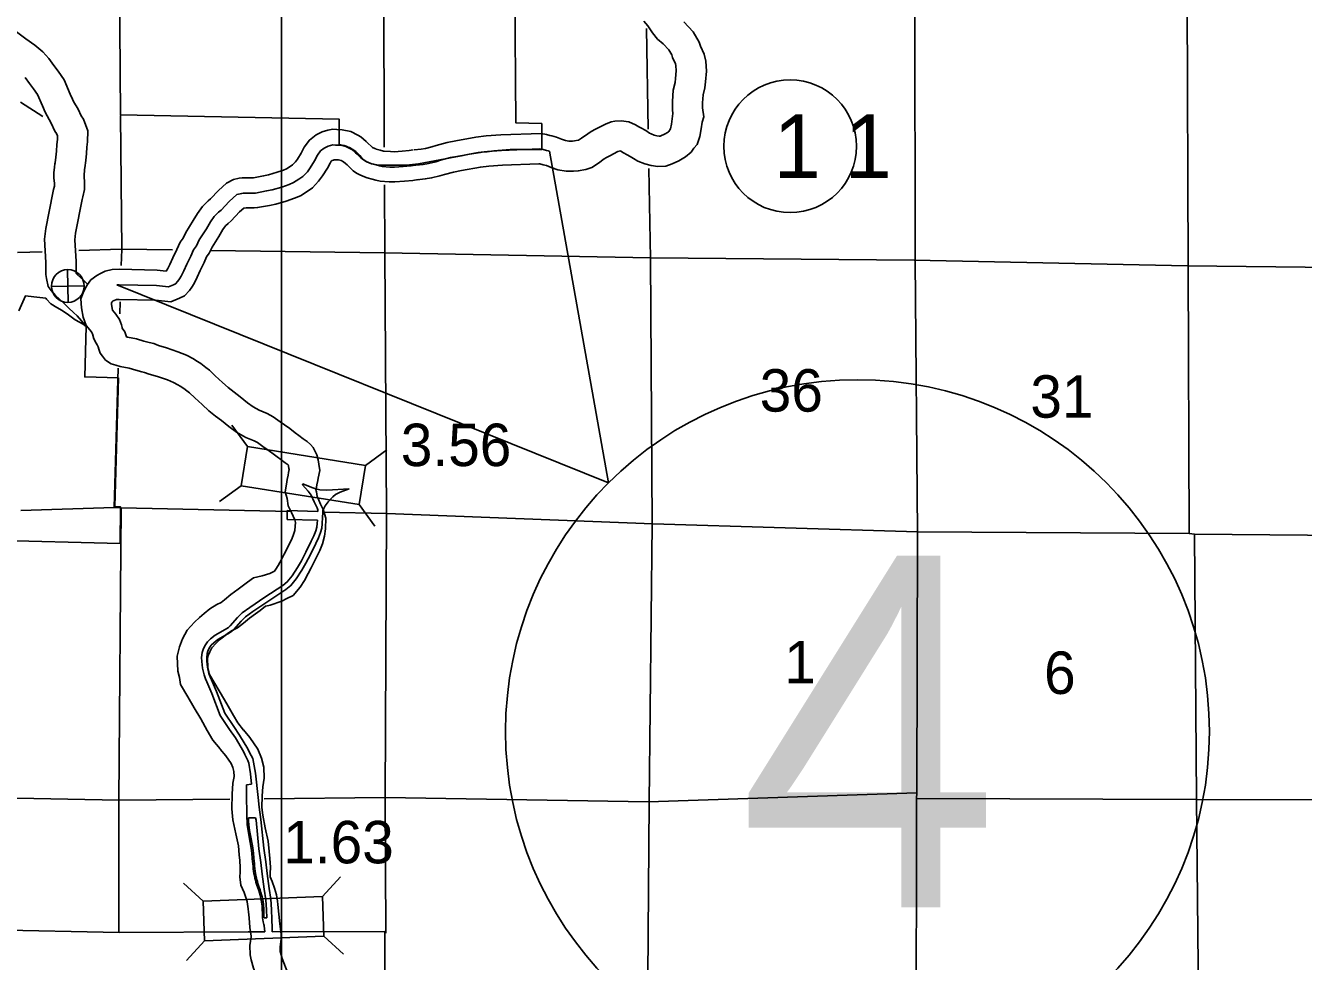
# Model space of a CAD drawing. Extents: x 77230 to 630905, y 790554 to 1662844.
# Drawn here: x 367817 to 393234, y 1607947 to 1626571 of the extents above; entities that cross this region are included whole.
import ezdxf

# ---------------------------------------------------------------- set-up
doc = ezdxf.new("R2010")
doc.units = 0
for name, color, linetype in [('Level 12', 7, 'Continuous'), ('Level 15', 7, 'Continuous'), ('Level 16', 7, 'Continuous'), ('Level 19', 7, 'Continuous'), ('Level 22', 7, 'Continuous'), ('Level 28', 7, 'Continuous'), ('Level 32', 7, 'Continuous'), ('Level 33', 7, 'Continuous'), ('Level 34', 7, 'Continuous'), ('Level 41', 7, 'Continuous')]:
    doc.layers.add(name, color=color, linetype=linetype)

msp = doc.modelspace()

# ---------------------------------------------------------------- linework, layer by layer
at = {"layer": 'Level 12'}
for points in [[(374058, 1624196), (374052, 1624709), (369708, 1624792), (369684, 1627424), (369664, 1630034), (368312, 1630056), (368317, 1631345), (366983, 1631390)], [(377547, 1627243), (377572, 1624633), (378083, 1624621), (378085, 1624099)], [(376996, 1624061), (376942, 1624055), (376866, 1624045), (376777, 1624033), (376646, 1624012), (376582, 1624000), (376489, 1623980), (376268, 1623941), (375630, 1623820), (375397, 1623793), (375333, 1623791), (375256, 1623790), (375142, 1623792), (375024, 1623791), (374949, 1623791), (374849, 1623795), (374801, 1623802), (374771, 1623807), (374744, 1623811), (374704, 1623820), (374665, 1623833), (374628, 1623850), (374595, 1623868), (374567, 1623883), (374547, 1623898), (374524, 1623916), (374496, 1623947), (374467, 1623983), (374386, 1624062), (374344, 1624094), (374263, 1624144), (374235, 1624154), (374193, 1624169), (374152, 1624181), (374116, 1624190), (374087, 1624194), (374058, 1624196)], [(378085, 1624099), (378071, 1624101), (378031, 1624104), (377989, 1624104), (377687, 1624102), (377455, 1624101), (377130, 1624079), (376996, 1624061)], [(367687, 1620894), (367816, 1621191), (367985, 1621171), (368219, 1621148)], [(368219, 1621148), (368235, 1621127), (368320, 1621031), (368440, 1620958), (368548, 1620898), (368674, 1620814), (368806, 1620718), (368962, 1620628), (369021, 1620585)], [(369021, 1620585), (368995, 1619579), (369667, 1619563)], [(369667, 1619563), (369592, 1616997), (369705, 1616995), (369702, 1616267)], [(373630, 1616902), (373632, 1616934), (373616, 1616975), (373559, 1617094), (373495, 1617227), (373440, 1617308), (373326, 1617430), (373332, 1617450)], [(373332, 1617450), (373514, 1617377), (373593, 1617350), (373673, 1617334), (373809, 1617323), (374255, 1617353)], [(374255, 1617353), (374073, 1617288), (374024, 1617261), (373982, 1617236), (373930, 1617193), (373838, 1617093), (373777, 1617016), (373754, 1616972), (373732, 1616929)], [(373732, 1616929), (373729, 1616877), (373723, 1616785), (373718, 1616652), (373710, 1616570), (373686, 1616481), (373644, 1616378), (373591, 1616267), (373484, 1616046), (373394, 1615873), (373315, 1615732), (373200, 1615561), (373095, 1615428), (372994, 1615346)], [(373019, 1616742), (373023, 1616918)], [(373621, 1616728), (373019, 1616742)], [(373023, 1616918), (373630, 1616902)], [(372935, 1615427), (373023, 1615498), (373119, 1615620), (373229, 1615785), (373306, 1615921), (373395, 1616091), (373500, 1616310), (373553, 1616419), (373591, 1616513), (373611, 1616588), (373618, 1616659), (373621, 1616728)], [(369702, 1616267), (367097, 1616327)], [(371689, 1612842), (371520, 1613281), (371466, 1613419), (371425, 1613509), (371397, 1613570), (371368, 1613650), (371337, 1613783), (371322, 1613916), (371320, 1613998), (371330, 1614096), (371349, 1614155), (371383, 1614228), (371433, 1614305), (371494, 1614366), (371586, 1614437), (371788, 1614554), (371853, 1614592), (371889, 1614623), (372030, 1614788), (372129, 1614882), (372280, 1614990), (372578, 1615195), (372935, 1615427)], [(372994, 1615346), (372634, 1615112), (372337, 1614908), (372193, 1614805), (372103, 1614719), (371960, 1614553), (371912, 1614511), (371838, 1614468), (371642, 1614354), (371560, 1614290), (371511, 1614241), (371470, 1614180), (371442, 1614118), (371428, 1614075), (371420, 1613994), (371422, 1613923), (371436, 1613800), (371464, 1613678), (371489, 1613608), (371516, 1613550), (371558, 1613458), (371614, 1613317), (371778, 1612888)], [(372314, 1611472), (372290, 1611683), (372256, 1611893), (372241, 1611947), (372180, 1612063), (372149, 1612128), (371991, 1612394), (371874, 1612563), (371689, 1612842)], [(371778, 1612888), (371957, 1612619), (372075, 1612448), (372238, 1612175), (372269, 1612108), (372335, 1611984), (372354, 1611914), (372389, 1611696), (372444, 1611211), (372462, 1611016), (372500, 1610774), (372558, 1610198), (372596, 1609931), (372624, 1609695), (372661, 1609397), (372694, 1609183), (372712, 1608978), (372719, 1608784), (372720, 1608619), (372720, 1608533)], [(372211, 1611369), (372213, 1611427), (372214, 1611463)], [(372214, 1611463), (372314, 1611472)], [(372564, 1608655), (372562, 1608663), (372558, 1608684), (372552, 1608708), (372546, 1608736), (372537, 1608776), (372532, 1608814), (372528, 1608853), (372527, 1608923), (372526, 1608969), (372524, 1609019), (372521, 1609048), (372519, 1609085), (372513, 1609129), (372504, 1609171), (372492, 1609225), (372483, 1609265), (372469, 1609313), (372454, 1609361), (372438, 1609410), (372412, 1609488), (372399, 1609527), (372389, 1609562), (372379, 1609604), (372369, 1609657), (372360, 1609700), (372354, 1609741), (372347, 1609792), (372342, 1609843), (372338, 1609884), (372327, 1609997), (372319, 1610101), (372308, 1610202), (372274, 1610385), (372244, 1610547), (372228, 1610663), (372222, 1610741), (372221, 1610794), (372220, 1610856), (372218, 1610891), (372218, 1610947), (372216, 1610995), (372216, 1611036), (372213, 1611089), (372212, 1611121), (372209, 1611207), (372209, 1611309), (372211, 1611369)], [(372251, 1610803), (372394, 1610805)], [(372562, 1608815), (372558, 1608855), (372557, 1608923), (372556, 1608970), (372554, 1609021), (372551, 1609050), (372549, 1609088), (372542, 1609134), (372534, 1609178), (372521, 1609232), (372512, 1609272), (372498, 1609321), (372482, 1609371), (372466, 1609420), (372440, 1609497), (372428, 1609536), (372418, 1609570), (372409, 1609610), (372398, 1609663), (372390, 1609705), (372383, 1609745), (372377, 1609795), (372372, 1609846), (372368, 1609887), (372357, 1610000), (372349, 1610104), (372338, 1610206), (372304, 1610390), (372273, 1610552), (372257, 1610667), (372252, 1610743), (372251, 1610803)], [(372394, 1610805), (372401, 1610761), (372458, 1610186), (372497, 1609918), (372525, 1609683), (372562, 1609383), (372594, 1609171), (372612, 1608971), (372618, 1608815)], [(372618, 1608815), (372562, 1608815)], [(372579, 1608533), (372564, 1608655)], [(367117, 1608579), (369676, 1608524), (372244, 1608533), (372579, 1608533)], [(372720, 1608533), (374965, 1608540), (374954, 1605871), (374977, 1604421)]]:
    msp.add_lwpolyline(points, dxfattribs=at)
at = {"layer": 'Level 15'}
for points in [[(385267, 1639924), (385279, 1637737), (385383, 1632387), (385503, 1627031), (385510, 1621895), (385558, 1616484), (385547, 1611299), (385541, 1611191), (385534, 1606026), (385527, 1605886), (385538, 1602969)], [(367723, 1616920), (369578, 1616978), (369716, 1616972), (373096, 1616901)], [(373750, 1616888), (375001, 1616862), (380292, 1616653), (385558, 1616494), (390962, 1616462), (391064, 1616452), (396307, 1616406), (396349, 1616408), (401615, 1616369), (404535, 1616376)]]:
    msp.add_lwpolyline(points, dxfattribs=at)
at = {"layer": 'Level 16'}
for points in [[(390761, 1639998), (390782, 1637739), (390893, 1632365), (390920, 1627080), (390940, 1621772), (390962, 1616462)], [(374777, 1639819), (374778, 1637476), (374895, 1632404), (374941, 1627292), (374953, 1624152)], [(380168, 1626514), (380202, 1624507)], [(369705, 1624784), (369731, 1622115), (369721, 1621799)], [(380215, 1623725), (380246, 1621936), (380279, 1616649), (380219, 1611119), (380181, 1605874), (380196, 1603252)], [(374955, 1623404), (374960, 1622048), (374998, 1616857), (374967, 1611209), (374986, 1608508)], [(370740, 1622105), (369719, 1622118), (368875, 1622092)], [(404436, 1621700), (401570, 1621694), (396190, 1621730), (390927, 1621791), (385490, 1621904), (380247, 1621948), (374958, 1622050), (371503, 1622095)], [(368151, 1622070), (367656, 1622055)], [(369700, 1621076), (369693, 1620835)], [(369661, 1619751), (369578, 1616978)], [(369716, 1616972), (369673, 1611149), (369675, 1608531)], [(391064, 1616452), (391104, 1611181), (391163, 1605867), (391183, 1603992)], [(364576, 1611257), (369678, 1611155), (371879, 1611178)], [(372561, 1611185), (374971, 1611209), (380209, 1611125), (385547, 1611299)], [(385541, 1611191), (391101, 1611171), (396416, 1611166), (401664, 1611179), (404622, 1611135)]]:
    msp.add_lwpolyline(points, dxfattribs=at)
at = {"layer": 'Level 19'}
for p, q in [((367714, 1625044), (368161, 1624763)), ((372229, 1618192), (371919, 1618620)), ((374576, 1617819), (375003, 1618130)), ((372105, 1617410), (371678, 1617100)), ((374452, 1617037), (374762, 1616610)), ((373721, 1609241), (374080, 1609629)), ((371347, 1609147), (370959, 1609505)), ((371379, 1608356), (371020, 1607968)), ((373753, 1608450), (374141, 1608091))]:
    msp.add_line(p, q, dxfattribs=at)
for points in [[(372105, 1617410), (374452, 1617037), (374576, 1617819), (372229, 1618192)], [(371379, 1608356), (373753, 1608450), (373721, 1609241), (371347, 1609147)]]:
    msp.add_lwpolyline(points, close=True, dxfattribs=at)
at = {"layer": 'Level 22'}
for points in [[(380115, 1626658), (380195, 1626562), (380285, 1626426), (380385, 1626303), (380497, 1626207), (380610, 1626088), (380669, 1625986), (380686, 1625936), (380745, 1625807), (380752, 1625774), (380759, 1625668), (380745, 1625514), (380736, 1625439), (380700, 1625284), (380683, 1625060), (380682, 1624895), (380693, 1624818), (380666, 1624611), (380647, 1624517), (380610, 1624462), (380598, 1624452), (380527, 1624409), (380456, 1624375), (380443, 1624371), (380419, 1624370), (380375, 1624376), (380318, 1624391), (380258, 1624413), (380228, 1624432), (380154, 1624481), (380058, 1624533), (380016, 1624554), (379949, 1624598), (379816, 1624657), (379665, 1624678), (379535, 1624667), (379464, 1624654), (379351, 1624609), (379154, 1624508), (379068, 1624460), (378998, 1624418), (378876, 1624330), (378815, 1624291), (378808, 1624288), (378735, 1624275), (378694, 1624272), (378621, 1624272), (378554, 1624283), (378480, 1624309), (378377, 1624349), (378288, 1624378), (378242, 1624385), (378182, 1624402), (378071, 1624424), (377270, 1624393), (376976, 1624373), (376772, 1624347), (376377, 1624276), (376200, 1624241), (375987, 1624187), (375895, 1624158), (375770, 1624127), (375687, 1624113), (375549, 1624100)], [(367610, 1626465), (367825, 1626306)], [(380911, 1626643), (381094, 1626449), (381216, 1626238), (381243, 1626161), (381317, 1625999), (381348, 1625861), (381361, 1625660), (381342, 1625448), (381327, 1625333), (381294, 1625193), (381282, 1625036), (381282, 1624936), (381308, 1624753), (381276, 1624651), (381258, 1624514), (381228, 1624360), (381177, 1624203), (381109, 1624130), (381054, 1624048), (380942, 1623960), (380813, 1623880), (380676, 1623816), (380551, 1623775), (380395, 1623769), (380263, 1623785), (380134, 1623818), (379994, 1623872), (379906, 1623925), (379844, 1623966), (379780, 1624001), (379713, 1624035), (379660, 1624070), (379650, 1624074), (379649, 1624075), (379626, 1624073), (379598, 1624062), (379438, 1623980), (379371, 1623942), (379328, 1623916), (379213, 1623834), (379083, 1623749), (378963, 1623707), (378810, 1623679), (378715, 1623673), (378572, 1623672), (378405, 1623700), (378273, 1623746), (378177, 1623783), (378145, 1623793), (378114, 1623799), (378044, 1623817), (378023, 1623822), (377302, 1623793), (377033, 1623775), (376863, 1623754), (376487, 1623686), (376331, 1623656), (376152, 1623610), (376058, 1623580), (375893, 1623540), (375766, 1623518), (375605, 1623503)], [(367821, 1626309), (368002, 1626180), (368159, 1626046), (368279, 1625914), (368377, 1625779), (368465, 1625664), (368583, 1625490), (368707, 1625207), (368749, 1625107), (368773, 1625061), (368861, 1624905), (368922, 1624774), (368969, 1624709), (369057, 1624474), (369051, 1624260), (369038, 1624152), (369032, 1624024), (369017, 1623883), (368999, 1623742), (368993, 1623709), (368987, 1623676), (368981, 1623614), (368982, 1623560), (368990, 1623458), (368990, 1623306), (368958, 1623165), (368943, 1623110), (368812, 1622440), (368796, 1622305), (368823, 1621873), (368822, 1621665), (368824, 1621653), (368827, 1621638), (368851, 1621608), (368967, 1621502), (369042, 1621429)], [(367813, 1625535), (367896, 1625420), (367977, 1625314), (368055, 1625199), (368155, 1624970), (368206, 1624849), (368247, 1624773), (368327, 1624631), (368401, 1624471), (368435, 1624424), (368454, 1624374), (368452, 1624303), (368440, 1624202), (368433, 1624069), (368421, 1623952), (368406, 1623836), (368402, 1623817), (368392, 1623756), (368381, 1623638), (368382, 1623532), (368390, 1623434), (368390, 1623374), (368375, 1623308), (368358, 1623242), (368219, 1622535), (368194, 1622323), (368223, 1621856), (368221, 1621616), (368235, 1621537), (368270, 1621379), (368330, 1621299), (368411, 1621197), (368556, 1621065), (368680, 1620944), (368772, 1620863), (368846, 1620791), (368932, 1620694), (368991, 1620622)], [(375528, 1624097), (375445, 1624084), (375307, 1624073), (375147, 1624061), (375074, 1624063), (374950, 1624071), (374935, 1624074), (374872, 1624094), (374794, 1624112), (374787, 1624115), (374733, 1624137), (374721, 1624144), (374714, 1624149), (374701, 1624162), (374626, 1624231), (374593, 1624263), (374488, 1624358), (374428, 1624390), (374289, 1624460), (374117, 1624494), (374006, 1624499), (373928, 1624506), (373829, 1624488), (373719, 1624455), (373596, 1624394), (373464, 1624292), (373361, 1624150), (373299, 1624030), (373224, 1623912), (373185, 1623857), (373129, 1623801), (373081, 1623765), (373006, 1623717), (372951, 1623694), (372821, 1623650), (372647, 1623601), (372551, 1623580), (372352, 1623543), (372338, 1623542), (372191, 1623541), (372126, 1623539), (372068, 1623533), (371955, 1623509), (371813, 1623435), (371652, 1623287), (371499, 1623123), (371451, 1623084), (371335, 1622973), (371238, 1622832), (371153, 1622689), (371003, 1622453), (370950, 1622343), (370892, 1622259), (370828, 1622111), (370747, 1621951), (370688, 1621818), (370648, 1621736), (370625, 1621702), (370614, 1621686), (370437, 1621702), (369676, 1621722), (369537, 1621716), (369400, 1621682), (369311, 1621637), (369233, 1621598), (369119, 1621512), (369049, 1621420), (369000, 1621339), (368963, 1621255), (368920, 1621131), (368931, 1620954), (368962, 1620768), (369023, 1620604)], [(375626, 1623505), (375518, 1623487), (375353, 1623474), (375162, 1623460), (375047, 1623463), (374871, 1623475), (374784, 1623492), (374714, 1623515), (374610, 1623538), (374556, 1623561), (374468, 1623597), (374402, 1623635), (374331, 1623683), (374286, 1623728), (374211, 1623797), (374181, 1623826), (374142, 1623862), (374092, 1623887), (374045, 1623896), (373964, 1623900), (373958, 1623900), (373941, 1623895), (373915, 1623883), (373899, 1623870), (373874, 1623835), (373820, 1623731), (373722, 1623577), (373647, 1623471), (373522, 1623344), (373419, 1623269), (373287, 1623185), (373165, 1623133), (372999, 1623077), (372793, 1623019), (372671, 1622992), (372433, 1622948), (372364, 1622942), (372203, 1622941), (372168, 1622940), (372162, 1622939), (372160, 1622939), (372074, 1622861), (371909, 1622684), (371849, 1622635), (371795, 1622583), (371744, 1622509), (371664, 1622374), (371528, 1622162), (371470, 1622039), (371419, 1621966), (371372, 1621858), (371290, 1621694), (371231, 1621563), (371168, 1621436), (371123, 1621368), (371078, 1621300), (370979, 1621194), (370879, 1621146), (370709, 1621075), (370401, 1621103), (369680, 1621121), (369623, 1621119), (369610, 1621116), (369578, 1621100), (369550, 1621086), (369547, 1621084), (369545, 1621081), (369534, 1621063), (369526, 1621045), (369528, 1621021), (369546, 1620910)], [(369546, 1620910), (369614, 1620829), (369683, 1620724), (369725, 1620613), (369738, 1620561), (369742, 1620552), (369789, 1620473), (369824, 1620379), (369826, 1620374), (369847, 1620367), (370023, 1620336), (370169, 1620289), (370275, 1620265), (370367, 1620241), (370464, 1620205), (370624, 1620158), (370847, 1620080), (371020, 1620012), (371156, 1619936), (371204, 1619906), (371304, 1619849), (371403, 1619769), (371473, 1619711), (371591, 1619602), (371733, 1619470), (371848, 1619366), (371965, 1619276), (372084, 1619183), (372232, 1619065), (372342, 1618981), (372464, 1618914), (372620, 1618848), (372745, 1618784), (372881, 1618685), (372969, 1618627), (373073, 1618549), (373182, 1618468), (373255, 1618413), (373340, 1618349), (373418, 1618292), (373482, 1618234), (373537, 1618176), (373608, 1618030), (373638, 1617928), (373649, 1617841), (373668, 1617715), (373636, 1617565), (373629, 1617516), (373612, 1617433), (373598, 1617347), (373594, 1617324), (373604, 1617289), (373620, 1617196), (373651, 1617129), (373687, 1617048), (373734, 1616941), (373788, 1616767), (373782, 1616557), (373760, 1616409), (373722, 1616254), (373669, 1616126), (373583, 1615950), (373496, 1615778), (373439, 1615668), (373367, 1615528), (373282, 1615393), (373137, 1615226), (373014, 1615168), (372914, 1615114), (372681, 1615039), (372598, 1615020), (372590, 1615015), (372483, 1614929), (372389, 1614866), (372273, 1614780), (372153, 1614680), (372034, 1614586), (371915, 1614525), (371831, 1614474), (371753, 1614409), (371673, 1614345), (371610, 1614283), (371525, 1614188), (371482, 1614111), (371451, 1614032), (371438, 1613973), (371446, 1613798), (371464, 1613718), (371472, 1613672), (371563, 1613513), (371688, 1613300), (371823, 1613075), (371951, 1612841), (372038, 1612694), (372153, 1612551)], [(369023, 1620604), (369127, 1620476), (369131, 1620471), (369144, 1620452), (369151, 1620433), (369176, 1620334), (369223, 1620252), (369245, 1620214), (369259, 1620178), (369274, 1620133), (369302, 1620053), (369351, 1619991), (369407, 1619915), (369521, 1619838), (369611, 1619813), (369700, 1619784), (369879, 1619752), (370012, 1619710), (370132, 1619682), (370186, 1619668), (370275, 1619635), (370440, 1619587), (370638, 1619518), (370762, 1619469), (370847, 1619421), (370894, 1619392), (370966, 1619351), (371023, 1619305), (371077, 1619260), (371183, 1619161), (371328, 1619028), (371462, 1618906), (371597, 1618801), (371713, 1618711), (371863, 1618592), (372013, 1618478), (372201, 1618373), (372366, 1618304), (372430, 1618271), (372540, 1618191), (372625, 1618136), (372714, 1618069), (372820, 1617990), (372892, 1617935), (372984, 1617866), (373038, 1617827), (373041, 1617824), (373046, 1617813), (373049, 1617804), (373055, 1617759), (373059, 1617734), (373046, 1617674), (373038, 1617622), (373021, 1617540), (373006, 1617444), (372981, 1617293), (373018, 1617158), (373043, 1617016), (373104, 1616882), (373138, 1616806), (373171, 1616732), (373185, 1616685), (373183, 1616610), (373170, 1616524), (373150, 1616440), (373122, 1616373), (373045, 1616218), (372961, 1616050), (372906, 1615944), (372845, 1615826), (372798, 1615751), (372767, 1615715), (372741, 1615703), (372676, 1615667), (372523, 1615618), (372351, 1615579), (372231, 1615495), (372128, 1615413), (372044, 1615357), (371903, 1615252), (371775, 1615146), (371708, 1615093), (371623, 1615049), (371481, 1614963), (371373, 1614873), (371274, 1614794), (371176, 1614697), (371034, 1614539), (370939, 1614369), (370876, 1614209), (370835, 1614025), (370849, 1613720), (370876, 1613598), (370902, 1613461), (371044, 1613212), (371172, 1612994), (371302, 1612777), (371429, 1612544), (371543, 1612351), (371685, 1612175)], [(369079, 1620539), (369083, 1620535)], [(372149, 1612555), (372278, 1612401), (372435, 1612173), (372509, 1611995), (372555, 1611815), (372566, 1611591), (372539, 1611424), (372524, 1611242), (372519, 1611011), (372535, 1610857), (372586, 1610609), (372644, 1610343), (372665, 1610132), (372679, 1609997), (372686, 1609825), (372684, 1609696), (372680, 1609645), (372682, 1609631), (372724, 1609540), (372769, 1609407), (372811, 1609271), (372830, 1609146), (372835, 1609080), (372877, 1608694)], [(371689, 1612171), (371799, 1612038), (371905, 1611884), (371938, 1611806), (371958, 1611724), (371964, 1611624), (371943, 1611496), (371925, 1611273), (371919, 1610987), (371941, 1610765), (371999, 1610485), (372050, 1610250), (372068, 1610071), (372080, 1609954), (372085, 1609818), (372084, 1609722), (372077, 1609628), (372099, 1609463), (372166, 1609318), (372198, 1609222), (372225, 1609137), (372233, 1609078), (372236, 1609044), (372260, 1608876), (372263, 1608813), (372281, 1608622)], [(372281, 1608622), (372302, 1608450), (372302, 1608436), (372281, 1608265), (372283, 1608076), (372305, 1607976), (372354, 1607814), (372455, 1607543), (372501, 1607345), (372503, 1607255), (372496, 1607088), (372507, 1606940), (372553, 1606695), (372554, 1606614), (372548, 1606528), (372541, 1606493), (372538, 1606487), (372523, 1606472), (372353, 1606339), (372296, 1606282), (372245, 1606214), (372175, 1606091), (371903, 1605520)], [(372877, 1608694), (372902, 1608489), (372903, 1608400), (372882, 1608231), (372882, 1608143), (372886, 1608128), (372923, 1608007), (373031, 1607716), (373099, 1607420), (373103, 1607251), (373097, 1607097), (373103, 1607017), (373152, 1606757), (373155, 1606596), (373144, 1606452), (373120, 1606321), (373087, 1606230), (373008, 1606110), (372924, 1606024), (372751, 1605888), (372749, 1605886), (372747, 1605884), (372707, 1605813), (372445, 1605262)]]:
    msp.add_lwpolyline(points, dxfattribs=at)
at = {"layer": 'Level 28'}
msp.add_line((372910, 1655440), (372910, 1475921), dxfattribs=at)
at = {"layer": 'Level 33'}
msp.add_circle((383025, 1624168), 1320, dxfattribs=at)
at = {"layer": 'Level 34'}
for p, q in [((368666, 1621061), (368651, 1621712)), ((368333, 1621379), (368984, 1621394))]:
    msp.add_line(p, q, dxfattribs=at)
msp.add_circle((368658, 1621387), 326, dxfattribs=at)
at = {"layer": 'Level 41'}
for points in [[(378239, 1624071), (378214, 1624079), (378176, 1624085), (378112, 1624103), (378046, 1624116), (377286, 1624086), (377005, 1624067), (376818, 1624043), (376433, 1623974), (376267, 1623942), (376071, 1623892), (375978, 1623862), (375833, 1623826), (375727, 1623808), (375578, 1623794), (375578, 1623794), (375483, 1623778), (375331, 1623766), (375155, 1623753), (375060, 1623756), (374909, 1623766), (374858, 1623776), (374791, 1623798), (374700, 1623818), (374669, 1623831), (374597, 1623861), (374558, 1623883), (374518, 1623910), (374488, 1623940), (374414, 1624009), (374382, 1624040), (374309, 1624106), (374188, 1624167), (374080, 1624188), (373985, 1624192), (373929, 1624198), (373833, 1624169), (373759, 1624132), (373687, 1624076), (373623, 1623989), (373566, 1623877), (373479, 1623740), (373422, 1623660), (373330, 1623567), (373254, 1623511), (373150, 1623445), (373061, 1623407), (372912, 1623357), (372722, 1623303), (372612, 1623279), (372394, 1623238), (372351, 1623234), (372197, 1623234), (372147, 1623232), (372116, 1623229), (372021, 1623209), (371868, 1623069), (371709, 1622898), (371654, 1622854), (371570, 1622773), (371497, 1622667), (371415, 1622528), (371272, 1622304), (371216, 1622187), (371161, 1622109), (371107, 1621981), (371025, 1621820), (370966, 1621687), (370914, 1621583), (370880, 1621531), (370847, 1621483), (370802, 1621434), (370759, 1621413), (370663, 1621373), (370419, 1621396), (369678, 1621414), (369630, 1621413)], [(369630, 1621413), (379414, 1617473), (378239, 1624071)]]:
    msp.add_lwpolyline(points, dxfattribs=at)
msp.add_circle((384364, 1612523), 7000, dxfattribs=at)

# ---------------------------------------------------------------- texts
at = {"layer": 'Level 16'}
for s, height, p in [('36', 844.8, (382419, 1618888)), ('31', 844.8, (387802, 1618767)), ('1', 845, (382909, 1613481)), ('6', 845, (388075, 1613270))]:
    msp.add_text(s, height=height, dxfattribs=at).set_placement(p)
at = {"layer": 'Level 32'}
for s, p in [('3.56', (375281, 1617804)), ('1.63', (372943, 1609899))]:
    msp.add_text(s, height=844.8, dxfattribs=at).set_placement(p)
at = {"layer": 'Level 33'}
msp.add_text('1 1', height=1267.2, dxfattribs=at).set_placement((382694, 1623535))
at = {"layer": 'Level 41'}
msp.add_text('4', height=7000, dxfattribs=at).set_placement((381988, 1609023))

doc.saveas('drawing.dxf')
